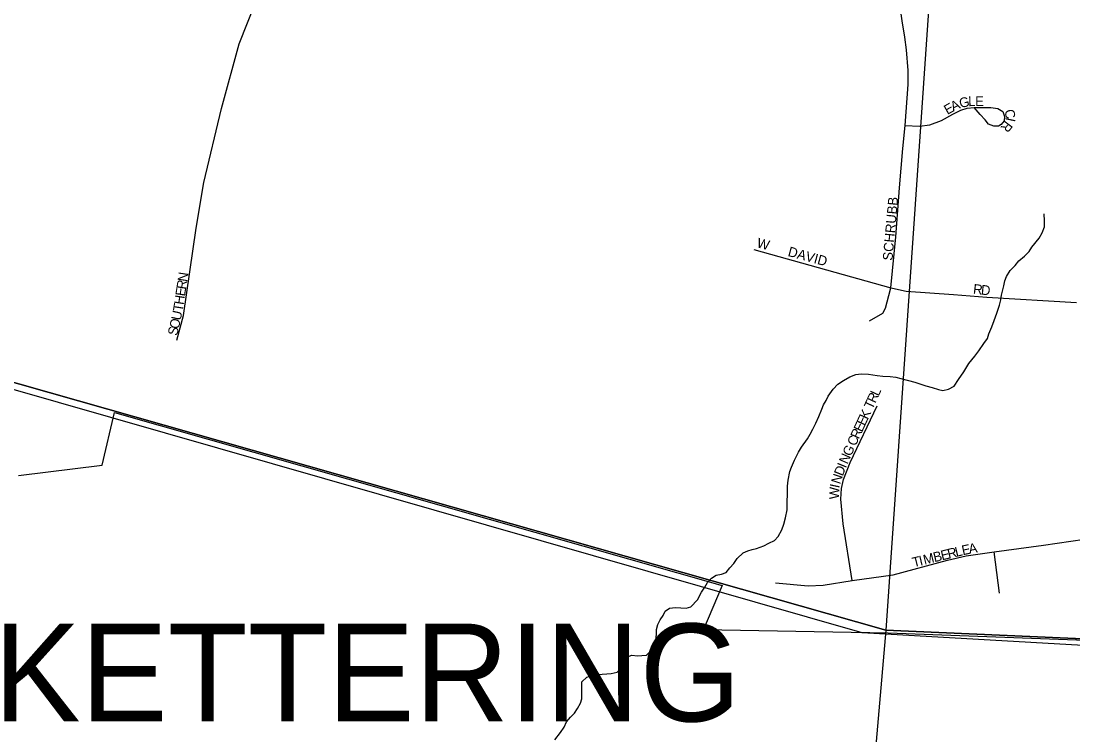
# Model space of a CAD drawing. Extents: x -209 to 4852, y 0 to 905.
# Drawn here: x 538.1 to 558.49, y 261.1 to 274.93 of the extents above; entities that cross this region are included whole.
import ezdxf

# ---------------------------------------------------------------- set-up
doc = ezdxf.new("R2010")
doc.units = 0
for name, color, linetype in [('GM_X_Airport_Location_Class_2', 7, 'Continuous'), ('GM_X_Airport_Location_Class_3', 7, 'Continuous'), ('GM_X_Corporation_Text', 7, 'Continuous'), ('GM_X_County_Road', 7, 'Continuous'), ('GM_X_Minor_Lake_Text', 7, 'Continuous'), ('GM_X_Minor_River', 7, 'Continuous'), ('GM_X_US_Location', 7, 'Continuous')]:
    doc.layers.add(name, color=color, linetype=linetype)

msp = doc.modelspace()

# ---------------------------------------------------------------- linework, layer by layer
at = {"layer": 'GM_X_Airport_Location_Class_2'}
for points in [[(554.958, 269.733), (554.965, 269.759), (555.059, 270.746), (555.128, 271.697), (555.193, 272.458), (555.239, 272.902), (555.3, 273.699), (555.296, 273.966), (555.267, 274.366), (555.235, 274.615), (555.182, 274.932), (555.13, 275.301), (555.103, 275.578), (555.109, 275.822), (555.12, 276.156), (555.142, 276.437)], [(541.122, 268.743), (541.253, 269.223), (541.497, 270.915), (541.647, 271.802), (541.989, 273.235), (542.329, 274.483), (542.668, 275.334)], [(555.239, 272.902), (555.517, 272.89), (555.715, 272.916), (555.945, 273), (556.166, 273.123), (556.321, 273.203), (556.439, 273.241), (556.576, 273.249), (556.898, 273.249), (557.033, 273.235), (557.133, 273.175), (557.168, 273.08), (557.156, 272.991), (557.099, 272.925), (557.047, 272.893), (556.958, 272.888), (556.852, 272.931), (556.789, 273.014), (556.691, 273.114), (556.576, 273.249)], [(552.309, 270.5), (554.965, 269.759), (554.993, 269.753)], [(554.546, 269.122), (554.809, 269.266), (554.86, 269.363), (554.958, 269.733)], [(554.993, 269.753), (555.259, 269.695), (556.178, 269.628)], [(556.178, 269.628), (556.825, 269.58), (558.562, 269.472)], [(554.21, 264.086), (554.038, 265.188), (553.994, 265.664), (554.003, 265.873), (554.042, 266.042), (554.177, 266.375), (554.696, 267.473)], [(552.725, 264.04), (553.359, 263.986), (553.652, 263.997), (554.21, 264.086), (555.008, 264.201), (556.06, 264.483), (556.423, 264.566), (556.966, 264.641), (557.918, 264.773), (558.716, 264.889)], [(557.071, 263.84), (556.966, 264.641)]]:
    msp.add_lwpolyline(points, dxfattribs=at)
at = {"layer": 'GM_X_County_Road'}
for points in [[(553.71, 267.575), (553.75, 267.658), (553.844, 267.793), (553.938, 267.889), (554.046, 267.963), (554.17, 268.036), (554.285, 268.078), (554.384, 268.091), (554.528, 268.088), (554.695, 268.061), (554.809, 268.05), (554.946, 268.039), (555.059, 268.029), (555.158, 268.003), (555.43, 267.928), (555.641, 267.862), (555.762, 267.829), (555.883, 267.788), (555.973, 267.77), (556.081, 267.798), (556.188, 267.856), (556.275, 267.983), (556.378, 268.133), (556.473, 268.29), (556.591, 268.432), (556.669, 268.537), (556.764, 268.679), (556.835, 268.776), (556.86, 268.867), (556.917, 269.002), (556.965, 269.123), (557.014, 269.266), (557.071, 269.424), (557.097, 269.523), (557.107, 269.614), (557.149, 269.795), (557.174, 269.893), (557.207, 269.976), (557.278, 270.096), (557.372, 270.193), (557.442, 270.282), (557.551, 270.371), (557.645, 270.46), (557.692, 270.543), (557.834, 270.722), (557.897, 270.827), (557.938, 270.94), (557.941, 271.054), (557.937, 271.191)], [(548.451, 261.004), (548.561, 261.146), (548.632, 261.25), (548.673, 261.348), (548.751, 261.438), (548.829, 261.519), (548.892, 261.609), (548.948, 261.714), (548.973, 261.797), (548.976, 261.911), (548.971, 262.041), (548.973, 262.124), (549.067, 262.213), (549.159, 262.241), (549.258, 262.262), (549.365, 262.274), (549.456, 262.28), (549.54, 262.285), (549.655, 262.313), (549.756, 262.409), (549.789, 262.5), (549.822, 262.598), (549.944, 262.64), (550.051, 262.63), (550.135, 262.636), (550.226, 262.641), (550.335, 262.752), (550.407, 262.91), (550.419, 263.055), (550.421, 263.138), (550.446, 263.236), (550.494, 263.327), (550.549, 263.409), (550.589, 263.492), (550.674, 263.55), (550.789, 263.563), (550.895, 263.56), (550.994, 263.55), (551.086, 263.578), (551.218, 263.712), (551.29, 263.862), (551.354, 263.959), (551.409, 264.049), (551.487, 264.131), (551.58, 264.19), (551.679, 264.21), (551.772, 264.246), (551.842, 264.335), (551.92, 264.417), (551.984, 264.514), (552.1, 264.626), (552.192, 264.661), (552.277, 264.69), (552.361, 264.71), (552.499, 264.76), (552.599, 264.811), (552.707, 264.862), (552.778, 264.943), (552.849, 265.071), (552.89, 265.177), (552.923, 265.305), (552.95, 265.456), (552.961, 265.913), (552.972, 266.034), (553.006, 266.201), (553.039, 266.284), (553.095, 266.419), (553.175, 266.577), (553.231, 266.674), (553.349, 266.831), (553.397, 266.921), (553.452, 267.019), (553.509, 267.139), (553.565, 267.267), (553.622, 267.41), (553.654, 267.493), (553.71, 267.575)]]:
    msp.add_lwpolyline(points, dxfattribs=at)
at = {"layer": 'GM_X_Minor_Lake_Text'}
msp.add_lwpolyline([(529.706, 202.559), (571.768, 202.559), (571.768, 262.071), (562.454, 262.602), (559.929, 262.758), (554.405, 263.075), (535.693, 268.436), (531.778, 225.399), (531.472, 222.006), (531.173, 218.724), (530.557, 211.945), (530.109, 207.025), (529.915, 204.912), (529.85, 204.169)], close=True, dxfattribs=at)
at = {"layer": 'GM_X_Minor_River'}
for points in [[(556.318, 284.232), (554.863, 263.126), (535.846, 268.527), (537.772, 289.267)], [(571.768, 262.385), (571.768, 283.238), (556.318, 284.232), (554.863, 263.126)], [(535.846, 268.527), (554.863, 263.126), (553.028, 241.998), (534.233, 247.886)], [(571.768, 241.24), (571.768, 262.385), (554.863, 263.126), (553.028, 241.998)]]:
    msp.add_lwpolyline(points, close=True, dxfattribs=at)
at = {"layer": 'GM_X_US_Location'}
msp.add_lwpolyline([(538.055, 266.125), (539.678, 266.324), (539.913, 267.343), (551.695, 263.991), (551.333, 263.137), (554.912, 263.074), (571.768, 262.446), (571.768, 305.03)], dxfattribs=at)
msp.add_lwpolyline([(538.055, 266.125), (539.678, 266.324), (539.913, 267.343), (551.695, 263.991), (551.333, 263.137), (554.912, 263.074), (571.768, 262.446), (571.768, 305.03)], dxfattribs=at)

# ---------------------------------------------------------------- texts
at = {"layer": 'GM_X_Airport_Location_Class_3'}
for s, height, rotation, p in [('G', 0.189, 13.0765, (556.311, 273.24)), ('L', 0.189, 1.202, (556.463, 273.277)), ('E', 0.189, 0.082, (556.596, 273.279)), ('E', 0.189, 29.511, (556.058, 273.107)), ('A', 0.189, 25.7734, (556.172, 273.171)), ('C', 0.189, 283.4532, (557.16, 273.193)), ('R', 0.189, 233.0281, (557.187, 273.007)), ('I', 0.189, 257.9785, (557.195, 273.069)), ('SCHRUBB', 0.1894, 84.8053, (554.992, 270.279)), ('W', 0.189, 345.9552, (552.353, 270.545)), ('DAVID', 0.1894, 344.7491, (552.954, 270.378)), ('N', 0.189, 81.251, (541.324, 269.867)), ('E', 0.189, 81.2566, (541.28, 269.587)), ('R', 0.189, 81.2483, (541.301, 269.719)), ('R', 0.189, 353.5016, (556.549, 269.646)), ('D', 0.189, 354.7791, (556.702, 269.628)), ('H', 0.189, 81.251, (541.255, 269.422)), ('T', 0.189, 80.947, (541.234, 269.289)), ('O', 0.189, 76.5845, (541.158, 268.949)), ('U', 0.189, 78.0153, (541.197, 269.116)), ('S', 0.189, 76.5733, (541.127, 268.819)), ('R', 0.189, 65.2706, (554.661, 267.511)), ('L', 0.189, 65.2554, (554.724, 267.647)), ('T', 0.189, 65.2823, (554.605, 267.39)), ('E', 0.189, 65.2823, (554.459, 267.072)), ('K', 0.189, 65.263, (554.515, 267.193)), ('E', 0.189, 65.2482, (554.403, 266.951)), ('C', 0.189, 65.278, (554.277, 266.678)), ('R', 0.189, 65.2706, (554.34, 266.815)), ('G', 0.189, 65.3317, (554.187, 266.481)), ('N', 0.189, 66.4369, (554.121, 266.33)), ('D', 0.189, 68.5435, (554.029, 266.099)), ('I', 0.189, 68.093, (554.09, 266.254)), ('N', 0.189, 72.0488, (553.979, 265.943)), ('W', 0.189, 88.7557, (553.959, 265.66)), ('I', 0.189, 77.6609, (553.962, 265.867)), ('B', 0.189, 13.7199, (555.808, 264.442)), ('E', 0.189, 13.7191, (555.954, 264.477)), ('R', 0.189, 13.734, (556.083, 264.509)), ('L', 0.189, 13.7115, (556.229, 264.544)), ('E', 0.189, 12.1673, (556.357, 264.576)), ('A', 0.189, 10.3713, (556.486, 264.604)), ('T', 0.189, 13.7115, (555.403, 264.343)), ('I', 0.189, 13.7118, (555.533, 264.374)), ('M', 0.189, 13.7126, (555.614, 264.394))]:
    msp.add_text(s, height=height, rotation=rotation, dxfattribs=at).set_placement(p)
at = {"layer": 'GM_X_Corporation_Text'}
msp.add_text('KETTERING', height=1.8939, rotation=0, dxfattribs=at).set_placement((537.57, 261.358))

doc.saveas('drawing.dxf')
